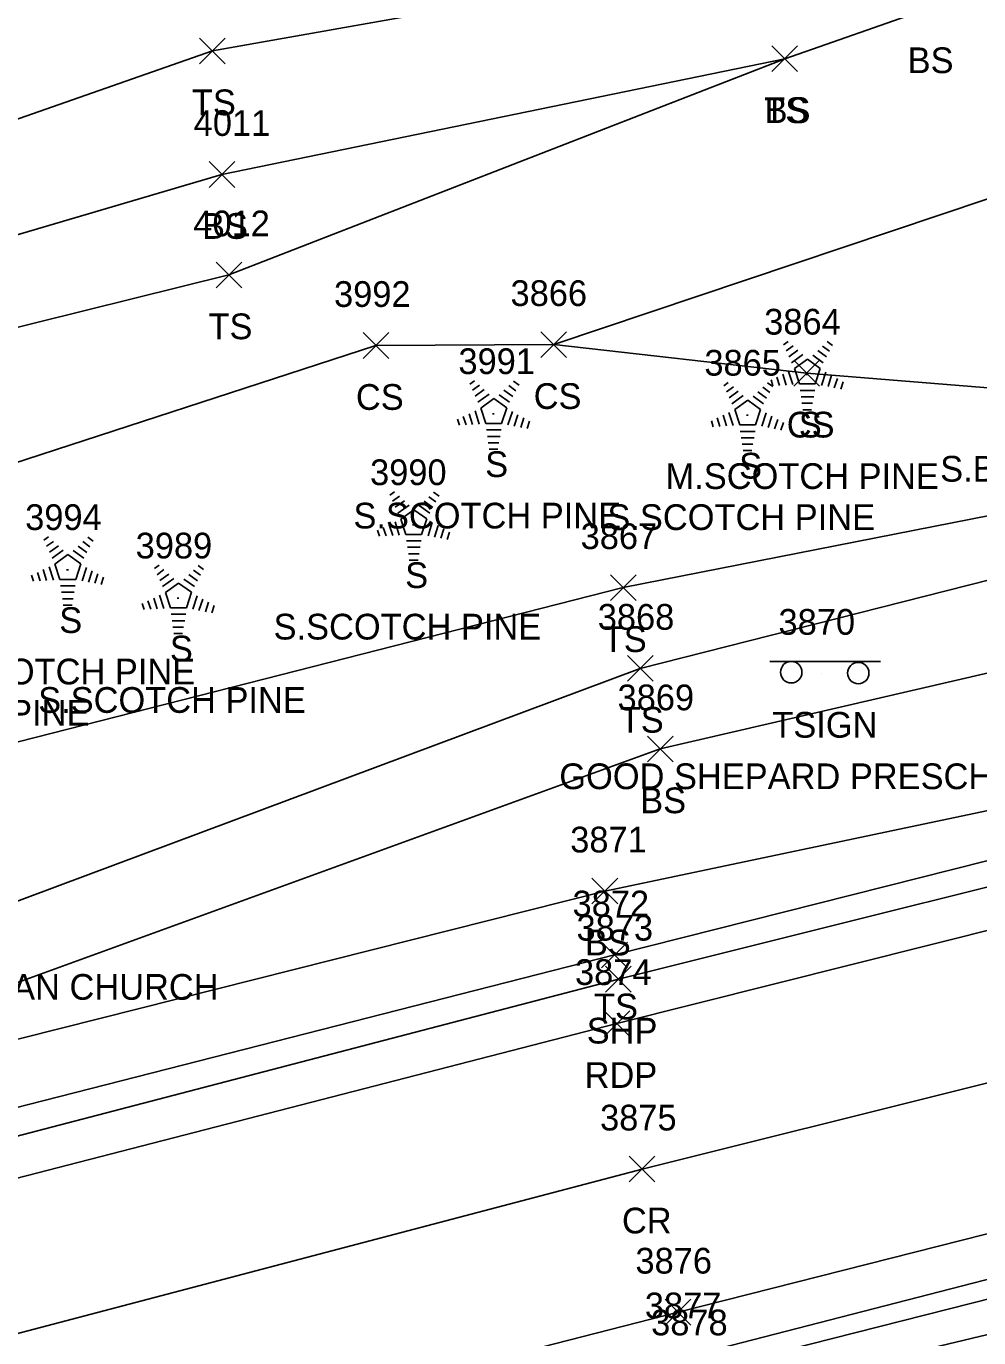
# Model space of a CAD drawing. Extents: x 1520648 to 1523413, y 732854 to 735518.
# Drawn here: x 1521101.5 to 1521175.5, y 733505.9 to 733607.8 of the extents above; entities that cross this region are included whole.
import ezdxf

# ---------------------------------------------------------------- set-up
doc = ezdxf.new("R2010")
doc.units = 0
for name, color, linetype in [('L_A', 7, 'Continuous'), ('L_C', 7, 'Continuous'), ('L_I', 7, 'Continuous'), ('L_TIC', 7, 'Continuous'), ('LELB', 7, 'Continuous'), ('LTC', 7, 'Continuous'), ('P_A', 7, 'Continuous'), ('P_I', 7, 'Continuous'), ('P_TIC', 7, 'Continuous'), ('PET', 7, 'Continuous'), ('PRC', 7, 'Continuous'), ('PSP', 7, 'Continuous'), ('S_A', 7, 'Continuous'), ('S_C', 7, 'Continuous'), ('S_I', 7, 'Continuous'), ('SSGN', 7, 'Continuous')]:
    doc.layers.add(name, color=color, linetype=linetype)

msp = doc.modelspace()

# ---------------------------------------------------------------- linework, layer by layer
at = {"layer": 'L_TIC'}
for points in [[(1521114.94, 733604.88), (1521116.94, 733606.88)], [(1521116.94, 733604.88), (1521114.94, 733606.88)], [(1521159.43, 733604.27), (1521161.43, 733606.27)], [(1521161.43, 733604.27), (1521159.43, 733606.27)], [(1521159.43, 733604.27), (1521161.43, 733606.27)], [(1521161.43, 733604.27), (1521159.43, 733606.27)], [(1521115.69, 733595.27), (1521117.69, 733597.27)], [(1521117.69, 733595.27), (1521115.69, 733597.27)], [(1521116.23, 733587.47), (1521118.23, 733589.47)], [(1521118.23, 733587.47), (1521116.23, 733589.47)], [(1521127.66, 733581.98), (1521129.66, 733583.98)], [(1521129.66, 733581.98), (1521127.66, 733583.98)], [(1521141.48, 733582.05), (1521143.48, 733584.05)], [(1521143.48, 733582.05), (1521141.48, 733584.05)], [(1521141.48, 733582.05), (1521143.48, 733584.05)], [(1521143.48, 733582.05), (1521141.48, 733584.05)], [(1521161.14, 733579.83), (1521163.14, 733581.83)], [(1521163.14, 733579.83), (1521161.14, 733581.83)], [(1521146.88, 733563.16), (1521148.88, 733565.16)], [(1521148.88, 733563.16), (1521146.88, 733565.16)], [(1521148.2, 733556.89), (1521150.2, 733558.89)], [(1521150.2, 733556.89), (1521148.2, 733558.89)], [(1521149.76, 733550.63), (1521151.76, 733552.63)], [(1521151.76, 733550.63), (1521149.76, 733552.63)], [(1521145.45, 733539.58), (1521147.45, 733541.58)], [(1521147.45, 733539.58), (1521145.45, 733541.58)], [(1521146.2, 733534.61), (1521148.2, 733536.61)], [(1521148.2, 733534.61), (1521146.2, 733536.61)]]:
    msp.add_lwpolyline(points, dxfattribs=at)
at = {"layer": 'LELB'}
for points in [[(1521391.43, 733715.08), (1521395.91, 733684.5), (1521401.54, 733667.87), (1521402.17, 733661.87), (1521404.53, 733642.09), (1521399.77, 733626.22), (1521393.85, 733615.3), (1521389.77, 733604.49), (1521375.57, 733598.87), (1521346.27, 733591.74), (1521295.03, 733576.88), (1521253.17, 733566.96), (1521225.68, 733561.04), (1521193.61, 733550.49), (1521146.45, 733540.58), (1521095.03, 733527.62), (1521049.04, 733515.84), (1521035.57, 733513.93), (1521028.78, 733520.1), (1521023.54, 733528.05)], [(1521194.85, 733670.49), (1521200.05, 733647.16), (1521200.79, 733621.57), (1521192.78, 733602.41), (1521183.72, 733596.9), (1521142.48, 733583.05)], [(1521182.05, 733666.57), (1521184.25, 733641.57), (1521190.98, 733627.4), (1521184.69, 733616.71), (1521171.55, 733609.15), (1521160.43, 733605.27), (1521116.69, 733596.27), (1521082.8, 733586.3), (1521048.79, 733585.35), (1521039.85, 733592.71), (1521034.96, 733608.41), (1521025.45, 733632.13), (1521018.91, 733650.43), (1521024.98, 733653.08)], [(1521171.49, 733665.14), (1521174.81, 733640.01), (1521172.21, 733624.62), (1521164.27, 733616.17), (1521157.58, 733613.26), (1521115.94, 733605.88), (1521082.31, 733594.13), (1521049.01, 733600.06), (1521041.76, 733612.66), (1521036.76, 733636.58), (1521030.72, 733656.01), (1521026.21, 733659.27), (1521016.17, 733660.39), (1521009.85, 733651.93), (1521006.12, 733646.95), (1521011.63, 733624.94), (1521017.69, 733596.02), (1521024.42, 733562.14), (1521030.36, 733545.47)], [(1521408.35, 733642.84), (1521405.18, 733625.46), (1521399.57, 733613.48), (1521391.63, 733601.72), (1521376.47, 733596.39), (1521348.79, 733589.01), (1521295.73, 733574.6), (1521253.19, 733562.87), (1521227.3, 733556.06), (1521194.61, 733547.59), (1521147.2, 733535.61), (1521095.64, 733522.47), (1521051.1, 733511.97), (1521036.15, 733508.39), (1521030.07, 733511.16), (1521025.66, 733517.9), (1521023.54, 733528.05), (1521020.72, 733532.96)], [(1521399.77, 733626.22), (1521380.58, 733619.54), (1521369.47, 733614.32), (1521340.24, 733608.92), (1521290.49, 733592.57), (1521261.52, 733586.86), (1521251.75, 733576.61), (1521246.79, 733575.04), (1521223.74, 733567.11), (1521190.26, 733560.78), (1521150.76, 733551.63), (1521094.3, 733531.11), (1521048.48, 733523.17)], [(1521184.69, 733616.71), (1521192.78, 733602.41), (1521217.37, 733589.73), (1521184.88, 733578.98), (1521162.14, 733580.83), (1521142.48, 733583.05), (1521128.66, 733582.98), (1521087.89, 733569.72), (1521053.9, 733563.3), (1521052.17, 733564.55), (1521030.36, 733545.47), (1521029.15, 733537.02), (1521035.71, 733530.26), (1521048.48, 733523.17)], [(1521160.43, 733605.27), (1521117.23, 733588.47), (1521083.48, 733580.11), (1521051.12, 733574.34)], [(1521241.13, 733597.19), (1521234.23, 733586.56), (1521217.23, 733579.69), (1521187.04, 733571.88), (1521147.88, 733564.16), (1521091.99, 733549.92), (1521052.78, 733540.46), (1521033.08, 733539.76)], [(1521238.13, 733579.72), (1521219.98, 733574.47), (1521188.31, 733567.8), (1521149.2, 733557.89), (1521094.65, 733537.52)], [(1521446.76, 733575.98), (1521399.64, 733563.42), (1521368.02, 733555.68), (1521310.83, 733539.58), (1521307.98, 733540.2), (1521245.46, 733523.72), (1521206.2, 733513.3), (1521154.14, 733500.83), (1521129.34, 733494.19)], [(1521367.26, 733558.11), (1521307.77, 733542.6), (1521244.98, 733526.43), (1521205.63, 733516.31), (1521153.31, 733503.05), (1521110.07, 733490.11), (1521103.61, 733488.92)]]:
    msp.add_lwpolyline(points, dxfattribs=at)
at = {"layer": 'LTC'}
for p, q in [((1521160.34, 733583.04), (1521160.69, 733583.3)), ((1521160.55, 733582.57), (1521161.08, 733582.96)), ((1521160.76, 733582.11), (1521161.46, 733582.62)), ((1521163.37, 733582.93), (1521163.92, 733582.53)), ((1521163.74, 733583.28), (1521164.16, 733582.97)), ((1521160.97, 733581.64), (1521161.85, 733582.28)), ((1521161.19, 733581.19), (1521162.2, 733581.92)), ((1521162.2, 733581.92), (1521163.2, 733581.2)), ((1521162.62, 733582.23), (1521163.43, 733581.64)), ((1521163, 733582.58), (1521163.68, 733582.09)), ((1521160.28, 733580.75), (1521160.55, 733579.91)), ((1521160.74, 733580.97), (1521161.07, 733579.95)), ((1521161.19, 733581.19), (1521161.58, 733579.99)), ((1521163.2, 733581.2), (1521162.81, 733579.99)), ((1521163.64, 733580.92), (1521163.3, 733579.88)), ((1521164.08, 733580.67), (1521163.8, 733579.79)), ((1521135.96, 733579.97), (1521136.31, 733580.23)), ((1521136.17, 733579.5), (1521136.7, 733579.89)), ((1521136.38, 733579.04), (1521137.08, 733579.55)), ((1521138.99, 733579.86), (1521139.53, 733579.46)), ((1521139.36, 733580.21), (1521139.78, 733579.9)), ((1521155.7, 733579.85), (1521156.05, 733580.11)), ((1521155.91, 733579.39), (1521156.44, 733579.77)), ((1521158.72, 733579.74), (1521159.27, 733579.34)), ((1521159.09, 733580.09), (1521159.51, 733579.79)), ((1521159.37, 733580.32), (1521159.52, 733579.85)), ((1521159.83, 733580.53), (1521160.04, 733579.88)), ((1521162.81, 733579.99), (1521161.58, 733579.99)), ((1521164.53, 733580.42), (1521164.29, 733579.69)), ((1521164.97, 733580.17), (1521164.79, 733579.6)), ((1521136.59, 733578.57), (1521137.47, 733579.21)), ((1521136.81, 733578.12), (1521137.82, 733578.85)), ((1521137.82, 733578.85), (1521138.82, 733578.13)), ((1521138.24, 733579.16), (1521139.05, 733578.57)), ((1521138.61, 733579.51), (1521139.29, 733579.02)), ((1521156.12, 733578.92), (1521156.82, 733579.43)), ((1521156.33, 733578.45), (1521157.2, 733579.09)), ((1521156.55, 733578), (1521157.56, 733578.73)), ((1521157.56, 733578.73), (1521158.56, 733578.01)), ((1521157.98, 733579.05), (1521158.79, 733578.46)), ((1521158.35, 733579.39), (1521159.03, 733578.9)), ((1521162.77, 733579.49), (1521161.63, 733579.49)), ((1521162.69, 733578.99), (1521161.7, 733578.99)), ((1521135.9, 733577.68), (1521136.17, 733576.84)), ((1521136.36, 733577.9), (1521136.69, 733576.88)), ((1521136.81, 733578.12), (1521137.2, 733576.92)), ((1521138.82, 733578.13), (1521138.43, 733576.92)), ((1521139.26, 733577.85), (1521138.92, 733576.81)), ((1521139.7, 733577.6), (1521139.41, 733576.72)), ((1521155.64, 733577.56), (1521155.91, 733576.73)), ((1521156.1, 733577.78), (1521156.43, 733576.76)), ((1521156.55, 733578), (1521156.94, 733576.81)), ((1521158.56, 733578.01), (1521158.17, 733576.81)), ((1521159, 733577.74), (1521158.66, 733576.7)), ((1521162.6, 733578.49), (1521161.77, 733578.49)), ((1521162.52, 733577.99), (1521161.85, 733577.99)), ((1521134.99, 733577.25), (1521135.14, 733576.78)), ((1521135.45, 733577.46), (1521135.66, 733576.81)), ((1521138.43, 733576.92), (1521137.2, 733576.92)), ((1521140.15, 733577.35), (1521139.91, 733576.62)), ((1521140.59, 733577.1), (1521140.4, 733576.53)), ((1521154.73, 733577.13), (1521154.88, 733576.66)), ((1521155.18, 733577.35), (1521155.4, 733576.69)), ((1521158.17, 733576.81), (1521156.94, 733576.81)), ((1521159.44, 733577.49), (1521159.15, 733576.6)), ((1521159.89, 733577.24), (1521159.65, 733576.51)), ((1521160.33, 733576.99), (1521160.14, 733576.41)), ((1521138.39, 733576.42), (1521137.25, 733576.42)), ((1521138.31, 733575.92), (1521137.32, 733575.92)), ((1521158.13, 733576.31), (1521156.98, 733576.31)), ((1521158.05, 733575.81), (1521157.06, 733575.81)), ((1521138.22, 733575.42), (1521137.39, 733575.42)), ((1521138.14, 733574.92), (1521137.46, 733574.92)), ((1521157.96, 733575.31), (1521157.13, 733575.31)), ((1521157.88, 733574.81), (1521157.2, 733574.81)), ((1521129.74, 733571.34), (1521130.1, 733571.6)), ((1521133.14, 733571.58), (1521133.56, 733571.28)), ((1521129.95, 733570.88), (1521130.48, 733571.26)), ((1521130.16, 733570.41), (1521130.87, 733570.92)), ((1521130.37, 733569.94), (1521131.25, 733570.58)), ((1521132.03, 733570.54), (1521132.84, 733569.95)), ((1521132.4, 733570.89), (1521133.08, 733570.39)), ((1521132.77, 733571.23), (1521133.32, 733570.83)), ((1521130.6, 733569.49), (1521131.61, 733570.22)), ((1521130.6, 733569.49), (1521130.98, 733568.3)), ((1521131.61, 733570.22), (1521132.61, 733569.5)), ((1521132.61, 733569.5), (1521132.21, 733568.3)), ((1521128.78, 733568.62), (1521128.93, 733568.15)), ((1521129.23, 733568.84), (1521129.44, 733568.19)), ((1521129.69, 733569.05), (1521129.96, 733568.22)), ((1521130.14, 733569.27), (1521130.47, 733568.25)), ((1521133.04, 733569.23), (1521132.71, 733568.19)), ((1521133.49, 733568.98), (1521133.2, 733568.09)), ((1521133.93, 733568.73), (1521133.7, 733568)), ((1521134.38, 733568.48), (1521134.19, 733567.9)), ((1521102.85, 733567.84), (1521103.2, 733568.1)), ((1521103.06, 733567.38), (1521103.59, 733567.76)), ((1521103.27, 733566.91), (1521103.97, 733567.42)), ((1521105.5, 733567.39), (1521106.18, 733566.89)), ((1521105.87, 733567.74), (1521106.42, 733567.34)), ((1521106.25, 733568.08), (1521106.67, 733567.78)), ((1521132.21, 733568.3), (1521130.98, 733568.3)), ((1521132.18, 733567.8), (1521131.03, 733567.8)), ((1521103.48, 733566.45), (1521104.35, 733567.08)), ((1521103.7, 733565.99), (1521104.71, 733566.73)), ((1521104.71, 733566.73), (1521105.71, 733566)), ((1521105.13, 733567.04), (1521105.94, 733566.45)), ((1521132.09, 733567.3), (1521131.1, 733567.3)), ((1521132.01, 733566.8), (1521131.18, 733566.8)), ((1521131.93, 733566.3), (1521131.25, 733566.3)), ((1521102.34, 733565.34), (1521102.55, 733564.69)), ((1521102.79, 733565.56), (1521103.06, 733564.72)), ((1521103.25, 733565.77), (1521103.58, 733564.75)), ((1521103.7, 733565.99), (1521104.09, 733564.8)), ((1521105.71, 733566), (1521105.32, 733564.8)), ((1521106.15, 733565.73), (1521105.81, 733564.69)), ((1521106.59, 733565.48), (1521106.3, 733564.6)), ((1521111.45, 733565.64), (1521111.8, 733565.9)), ((1521111.66, 733565.17), (1521112.18, 733565.56)), ((1521114.47, 733565.53), (1521115.02, 733565.13)), ((1521114.84, 733565.88), (1521115.26, 733565.57)), ((1521101.88, 733565.12), (1521102.03, 733564.66)), ((1521105.32, 733564.8), (1521104.09, 733564.8)), ((1521105.28, 733564.3), (1521104.14, 733564.3)), ((1521107.04, 733565.23), (1521106.8, 733564.5)), ((1521107.48, 733564.98), (1521107.29, 733564.41)), ((1521111.87, 733564.71), (1521112.57, 733565.22)), ((1521112.07, 733564.24), (1521112.95, 733564.88)), ((1521112.3, 733563.79), (1521113.31, 733564.52)), ((1521113.31, 733564.52), (1521114.31, 733563.8)), ((1521113.73, 733564.83), (1521114.54, 733564.24)), ((1521114.1, 733565.18), (1521114.78, 733564.69)), ((1521105.2, 733563.8), (1521104.21, 733563.8)), ((1521105.11, 733563.3), (1521104.28, 733563.3)), ((1521111.39, 733563.35), (1521111.66, 733562.52)), ((1521111.84, 733563.57), (1521112.18, 733562.55)), ((1521112.3, 733563.79), (1521112.69, 733562.59)), ((1521114.31, 733563.8), (1521113.92, 733562.59)), ((1521114.75, 733563.52), (1521114.41, 733562.49)), ((1521115.19, 733563.27), (1521114.9, 733562.39)), ((1521105.03, 733562.8), (1521104.35, 733562.8)), ((1521110.48, 733562.92), (1521110.63, 733562.45)), ((1521110.93, 733563.13), (1521111.15, 733562.48)), ((1521113.92, 733562.59), (1521112.69, 733562.59)), ((1521115.63, 733563.02), (1521115.4, 733562.29)), ((1521116.08, 733562.77), (1521115.89, 733562.2)), ((1521113.88, 733562.09), (1521112.73, 733562.09)), ((1521113.79, 733561.59), (1521112.81, 733561.59)), ((1521113.71, 733561.09), (1521112.88, 733561.09)), ((1521113.63, 733560.59), (1521112.95, 733560.59))]:
    msp.add_line(p, q, dxfattribs=at)
at = {"layer": 'P_TIC'}
for points in [[(1521146.51, 733532.73), (1521148.51, 733534.73)], [(1521148.51, 733532.73), (1521146.51, 733534.73)], [(1521146.39, 733529.28), (1521148.39, 733531.28)], [(1521148.39, 733529.28), (1521146.39, 733531.28)], [(1521148.34, 733517.97), (1521150.34, 733519.97)], [(1521150.34, 733517.97), (1521148.34, 733519.97)], [(1521151.14, 733506.85), (1521153.14, 733508.85)], [(1521153.14, 733506.85), (1521151.14, 733508.85)]]:
    msp.add_lwpolyline(points, dxfattribs=at)
at = {"layer": 'PET'}
for points in [[(1521359.51, 733585.39), (1521298.08, 733569.34), (1521228.86, 733551.45), (1521196.2, 733542.53), (1521147.39, 733530.28), (1521096.51, 733517.17), (1521058.61, 733507.66), (1520970.9, 733484.81), (1520924.79, 733472.7), (1520867.06, 733456.98), (1520832.23, 733448.09), (1520775.63, 733432.52), (1520733.45, 733421.44), (1520673.24, 733405.46)], [(1521365.83, 733563.19), (1521305.64, 733547.24), (1521243.51, 733531.59), (1521203.56, 733520.88), (1521152.14, 733507.85), (1521105.31, 733495.85), (1521097.86, 733494.19), (1521063.42, 733485.34), (1521018.35, 733473.43), (1520975.95, 733462.3), (1520931.61, 733450.37), (1520885.35, 733438.14), (1520856.88, 733430.56), (1520818.39, 733420.77), (1520780.83, 733410.61), (1520744.81, 733401.09), (1520678.56, 733383.16)]]:
    msp.add_lwpolyline(points, dxfattribs=at)
at = {"layer": 'PRC'}
msp.add_lwpolyline([(1521363.3, 733574.52), (1521301.52, 733558.53), (1521239.8, 733542.16), (1521200.1, 733531.63), (1521149.34, 733518.97), (1521098.13, 733505.5), (1521061.28, 733496.8), (1521014.81, 733484.07), (1520973.92, 733473.61), (1520928.9, 733461.35), (1520870.34, 733445.92), (1520824.04, 733433.72), (1520778.39, 733421.36), (1520737.02, 733410.36), (1520676.97, 733394.51)], dxfattribs=at)
at = {"layer": 'PSP'}
for points in [[(1521358.34, 733588.53), (1521296.5, 733572.12), (1521227.74, 733554.37), (1521195.21, 733545.64), (1521147.51, 733533.73), (1521095.86, 733520.25), (1521076.01, 733514.97), (1521056.93, 733511.88), (1521033.51, 733506.4), (1520966.21, 733488.2), (1520925.69, 733476.27), (1520866.08, 733460.02), (1520832.2, 733451.33), (1520773.75, 733436.48), (1520732.76, 733424.74), (1520671.96, 733408.83)], [(1521366.85, 733559.74), (1521307.16, 733544.25), (1521244.3, 733528.24), (1521204.94, 733517.79), (1521152.82, 733504.37), (1521106.57, 733492.89), (1521080.1, 733485.88), (1521063.46, 733481.98), (1521018.86, 733470.55), (1520976.52, 733459.1), (1520931.66, 733447.13), (1520886.57, 733435.14), (1520877.93, 733432.71), (1520850.75, 733426.02), (1520817.82, 733417.13), (1520781.5, 733407.41), (1520747.69, 733397.94), (1520743.14, 733395.11), (1520720.82, 733389.47), (1520716.87, 733390.02), (1520705.4, 733386.95), (1520679.31, 733380.34)]]:
    msp.add_lwpolyline(points, dxfattribs=at)
at = {"layer": 'SSGN'}
for p, q in [((1521159.28, 733558.42), (1521167.87, 733558.42)), ((1521163.3, 733557.52), (1521163.3, 733557.52))]:
    msp.add_line(p, q, dxfattribs=at)
for centre in [(1521160.94, 733557.59), (1521166.15, 733557.52)]:
    msp.add_circle(centre, 0.833, dxfattribs=at)

# ---------------------------------------------------------------- texts
at = {"layer": 'L_A'}
for s, p in [('BS', (1521169.99, 733604.15)), ('BS', (1521169.99, 733604.15)), ('TS', (1521114.35, 733600.88)), ('TS', (1521158.84, 733600.27)), ('BS', (1521158.87, 733600.27)), ('BS', (1521115.14, 733591.27)), ('TS', (1521115.64, 733583.47)), ('CS', (1521127.1, 733577.98)), ('CS', (1521140.92, 733578.05)), ('CS', (1521140.92, 733578.05)), ('CS', (1521160.59, 733575.83)), ('S', (1521161.53, 733575.83)), ('S', (1521137.15, 733572.76)), ('S', (1521156.89, 733572.64)), ('S', (1521130.93, 733564.13)), ('S', (1521104.04, 733560.64)), ('S', (1521112.64, 733558.43)), ('TS', (1521146.29, 733559.16)), ('TS', (1521147.61, 733552.89)), ('BS', (1521149.2, 733546.63)), ('BS', (1521144.9, 733535.58)), ('TS', (1521145.61, 733530.61))]:
    msp.add_text(s, height=2, dxfattribs=at).set_placement(p)
at = {"layer": 'L_C'}
for s, p in [('M.SCOTCH PINE', (1521151.17, 733571.83)), ('S.BALSAM', (1521172.52, 733572.4)), ('S.SCOTCH PINE', (1521126.91, 733568.76)), ('S.SCOTCH PINE', (1521146.65, 733568.64)), ('S.SCOTCH PINE', (1521120.7, 733560.13)), ('S.SCOTCH PINE', (1521093.8, 733556.64)), ('S.SCOTCH PINE', (1521102.4, 733554.43)), ('S.SCOTCH PINE', (1521085.58, 733553.44))]:
    msp.add_text(s, height=2, dxfattribs=at).set_placement(p)
at = {"layer": 'L_I'}
for s, p in [('4011', (1521114.49, 733599.27)), ('4012', (1521114.46, 733591.47)), ('3992', (1521125.4, 733585.98)), ('3866', (1521139.12, 733586.05)), ('3866', (1521139.12, 733586.05)), ('3864', (1521158.84, 733583.83)), ('3864', (1521158.84, 733583.83)), ('3991', (1521135.07, 733580.76)), ('3865', (1521154.19, 733580.64)), ('3990', (1521128.2, 733572.13)), ('3994', (1521101.39, 733568.64)), ('3989', (1521109.98, 733566.43)), ('3867', (1521144.57, 733567.16)), ('3868', (1521145.9, 733560.89)), ('3869', (1521147.44, 733554.63)), ('3871', (1521143.76, 733543.58)), ('3872', (1521143.94, 733538.61)), ('3878', (1521150.05, 733506.05))]:
    msp.add_text(s, height=2, dxfattribs=at).set_placement(p)
at = {"layer": 'LTC'}
for p in [(1521162.09, 733580.93), (1521137.71, 733577.86), (1521157.44, 733577.75), (1521131.49, 733569.24), (1521104.6, 733565.74), (1521113.19, 733563.53)]:
    msp.add_text('.', height=1.04, rotation=270, dxfattribs=at).set_placement(p)
at = {"layer": 'P_A'}
for s, p in [('SHP', (1521145.04, 733528.73)), ('RDP', (1521144.88, 733525.28)), ('CR', (1521147.78, 733513.97))]:
    msp.add_text(s, height=2, dxfattribs=at).set_placement(p)
at = {"layer": 'P_I'}
for s, p in [('3873', (1521144.25, 733536.73)), ('3874', (1521144.13, 733533.28)), ('3875', (1521146.08, 733521.97)), ('3876', (1521148.83, 733510.85)), ('3877', (1521149.56, 733507.37))]:
    msp.add_text(s, height=2, dxfattribs=at).set_placement(p)
at = {"layer": 'S_A'}
msp.add_text('TSIGN', height=2, dxfattribs=at).set_placement((1521159.47, 733552.5))
at = {"layer": 'S_C'}
for s, p in [('GOOD SHEPARD PRESCHOOL', (1521142.91, 733548.5)), ('GOOD SHEPARD LUTHERAN CHURCH', (1521067.09, 733532.13))]:
    msp.add_text(s, height=2, dxfattribs=at).set_placement(p)
at = {"layer": 'S_I'}
msp.add_text('3870', height=2, dxfattribs=at).set_placement((1521159.95, 733560.5))

doc.saveas('drawing.dxf')
